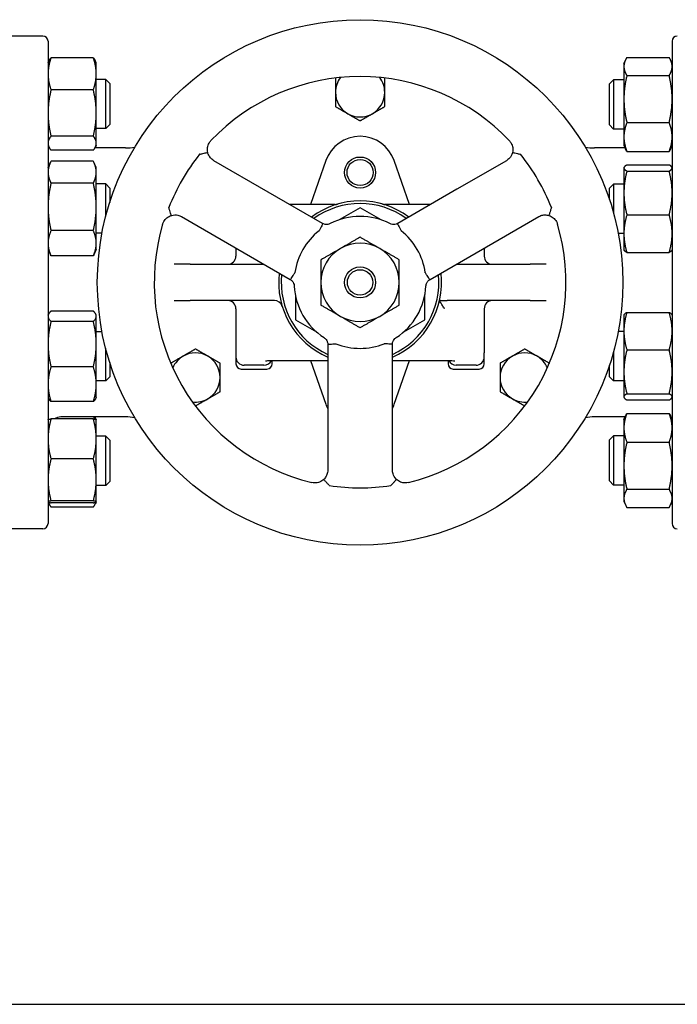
# Model space of a CAD drawing. Header units: inches. Extents: x 24 to 1128, y -69 to 748.
# Tile 481 of 656: x 622 to 632, y 376 to 391. Entities that reach past the tile are written whole.
import ezdxf

# ---------------------------------------------------------------- set-up
doc = ezdxf.new("R2010")
doc.units = ezdxf.units.IN
doc.header["$LTSCALE"] = 32
doc.header["$MEASUREMENT"] = 0
doc.layers.add('Visible (ANSI)', color=7, linetype='Continuous', lineweight=30)

msp = doc.modelspace()

# ---------------------------------------------------------------- linework, layer by layer
at = {"layer": 'Visible (ANSI)'}
for p, q in [((622.20689, 391.09867), (621.44311, 391.09867)), ((622.28563, 391.01993), (622.28563, 383.67741)), ((631.78563, 391.01993), (631.78563, 383.67741)), ((622.28563, 390.68988), (622.29941, 390.71941)), ((622.97455, 390.76885), (622.33072, 390.76885)), ((623.01963, 390.68988), (623.00586, 390.71941)), ((623.01963, 390.52404), (623.01963, 390.68988)), ((631.05163, 390.68347), (631.07555, 390.73477)), ((631.05163, 390.68347), (631.05163, 390.63607)), ((631.09672, 390.77392), (631.74055, 390.77392)), ((631.78563, 390.68347), (631.76171, 390.73477)), ((623.01963, 389.92724), (623.01963, 390.52404)), ((631.05163, 390.63607), (631.05163, 390.14049)), ((631.09672, 390.49821), (631.74055, 390.49821)), ((623.16313, 390.43988), (623.01963, 390.43988)), ((623.16313, 389.68988), (623.16313, 390.43988)), ((623.22563, 390.37738), (623.16313, 390.43988)), ((623.22563, 390.37738), (623.22563, 389.75238)), ((630.83189, 390.37097), (630.89439, 390.43347)), ((630.83189, 389.74597), (630.83189, 390.37097)), ((630.89439, 390.43347), (630.89439, 389.68347)), ((631.05163, 390.43347), (630.89439, 390.43347)), ((622.97455, 390.27922), (622.33072, 390.27922)), ((631.05163, 390.14049), (631.05163, 389.5629)), ((623.01963, 389.46808), (623.01963, 389.92724)), ((623.22563, 389.75238), (623.16313, 389.68988)), ((630.83189, 389.74597), (630.89439, 389.68347)), ((631.09672, 389.78277), (631.74055, 389.78277)), ((623.16313, 389.68988), (623.01963, 389.68988)), ((631.05163, 389.68347), (630.89439, 389.68347)), ((622.97455, 389.57525), (622.33072, 389.57525)), ((623.01963, 389.43988), (623.01963, 389.46808)), ((631.05163, 389.5629), (631.05163, 389.43347)), ((622.28563, 389.43988), (622.29941, 389.41034)), ((622.97455, 389.3609), (622.33072, 389.3609)), ((623.46509, 389.39591), (622.99838, 389.39591)), ((623.01963, 389.43988), (623.00586, 389.41034)), ((631.06915, 389.39591), (630.60618, 389.39591)), ((631.05163, 389.43347), (631.07555, 389.38218)), ((631.09672, 389.34303), (631.74055, 389.34303)), ((631.78563, 389.43347), (631.76171, 389.38218)), ((622.28563, 389.09876), (622.32342, 389.1798)), ((622.97455, 389.19488), (622.33072, 389.19488)), ((623.01963, 389.09876), (622.98184, 389.1798)), ((626.46301, 388.24753), (624.80915, 389.20239)), ((626.51522, 389.20346), (626.28227, 388.53576)), ((627.789, 388.53576), (627.55605, 389.20346)), ((629.26212, 389.20239), (628.50889, 388.76751)), ((623.01963, 389.02702), (623.01963, 389.09876)), ((623.01963, 388.4986), (623.01963, 389.02702)), ((631.05163, 389.09611), (631.05412, 389.10144)), ((631.05163, 389.09611), (631.05163, 389.09082)), ((631.05163, 389.09082), (631.05163, 388.71069)), ((631.09672, 389.13766), (631.74055, 389.13766)), ((631.09672, 389.04397), (631.74055, 389.04397)), ((631.78563, 389.09611), (631.78315, 389.10144)), ((622.97455, 388.85916), (622.33072, 388.85916)), ((623.16313, 388.84876), (623.01963, 388.84876)), ((623.16313, 388.35054), (623.16313, 388.84876)), ((623.22563, 388.78626), (623.16313, 388.84876)), ((630.83189, 388.78361), (630.89439, 388.84611)), ((630.89439, 388.84611), (630.89439, 388.40222)), ((631.05163, 388.84611), (630.89439, 388.84611)), ((623.22563, 388.78626), (623.22563, 388.56682)), ((628.50889, 388.76751), (627.60825, 388.24753)), ((630.83189, 388.60899), (630.83189, 388.78361)), ((631.05163, 388.71069), (631.05163, 388.09098)), ((623.01963, 387.94534), (623.01963, 388.4986)), ((626.65843, 388.53576), (625.96378, 388.53576)), ((627.03563, 388.48519), (626.71483, 388.29997)), ((627.35643, 388.29997), (627.03563, 388.48519)), ((628.10749, 388.53576), (627.41284, 388.53576)), ((624.31702, 388.35), (625.97089, 387.39514)), ((628.10038, 387.39514), (629.75424, 388.35)), ((631.09672, 388.37741), (631.74055, 388.37741)), ((622.97455, 388.13804), (622.33072, 388.13804)), ((623.10659, 388.09876), (623.01963, 388.09876)), ((631.05163, 388.09611), (630.96518, 388.09611)), ((623.01963, 387.84876), (623.01963, 387.94534)), ((631.05163, 388.09098), (631.05163, 387.84611)), ((622.28563, 387.84876), (622.32342, 387.76772)), ((623.01963, 387.84876), (622.98184, 387.76772)), ((625.14587, 387.87147), (625.14587, 387.74926)), ((628.9254, 387.87147), (628.9254, 387.74926)), ((631.05163, 387.84611), (631.05412, 387.84077)), ((631.09672, 387.80455), (631.74055, 387.80455)), ((631.78563, 387.84611), (631.78315, 387.84077)), ((622.97455, 387.75264), (622.33072, 387.75264)), ((624.24692, 387.62426), (624.20478, 387.62426)), ((624.44732, 387.62426), (624.24692, 387.62426)), ((624.44732, 387.62426), (625.57404, 387.62426)), ((628.49722, 387.62426), (629.62394, 387.62426)), ((629.82434, 387.62426), (629.62394, 387.62426)), ((629.86649, 387.62426), (629.82434, 387.62426)), ((624.20478, 387.07308), (624.24692, 387.07308)), ((624.24692, 387.07308), (624.44732, 387.07308)), ((625.73057, 387.07308), (624.44732, 387.07308)), ((626.05138, 387.15084), (626.05138, 386.78041)), ((628.01988, 386.78041), (628.01988, 387.15084)), ((628.24478, 387.07308), (628.36082, 387.07308)), ((629.62394, 387.07308), (628.36082, 387.07308)), ((629.62394, 387.07308), (629.82434, 387.07308)), ((629.82434, 387.07308), (629.86649, 387.07308)), ((622.97455, 386.9127), (622.33072, 386.9127)), ((625.14587, 386.94808), (625.14587, 386.27922)), ((628.9254, 386.94808), (628.9254, 386.27922)), ((631.09672, 386.89318), (631.74055, 386.89318)), ((622.28563, 386.84858), (622.29297, 386.86431)), ((622.97455, 386.75377), (622.33072, 386.75377)), ((623.01963, 386.84858), (623.0123, 386.86431)), ((623.01963, 386.83324), (623.01963, 386.84858)), ((623.01963, 386.40921), (623.01963, 386.83324)), ((626.05138, 386.78041), (626.37218, 386.5952)), ((627.69909, 386.5952), (628.01988, 386.78041)), ((631.05163, 386.85123), (631.05418, 386.85668)), ((631.05163, 386.85123), (631.05163, 386.60706)), ((631.78563, 386.85123), (631.78309, 386.85668)), ((623.10659, 386.59858), (623.01963, 386.59858)), ((631.05163, 386.60123), (630.96518, 386.60123)), ((631.05163, 386.60706), (631.05163, 385.98746)), ((623.01963, 385.79956), (623.01963, 386.40921)), ((623.16313, 385.84858), (623.16313, 386.3468)), ((626.54351, 386.40334), (626.54351, 384.49362)), ((627.52776, 384.49362), (627.52776, 386.40334)), ((630.89439, 386.29512), (630.89439, 385.85123)), ((631.09672, 386.32094), (631.74055, 386.32094)), ((625.14587, 386.27922), (625.14587, 386.21263)), ((625.14587, 386.21263), (625.14587, 386.10851)), ((625.69705, 386.10851), (625.69705, 386.1598)), ((625.8939, 386.16157), (626.54351, 386.16157)), ((626.28227, 386.16157), (626.51522, 385.49388)), ((627.52776, 386.16157), (628.17737, 386.16157)), ((627.55605, 385.49388), (627.789, 386.16157)), ((628.37422, 386.1598), (628.37422, 386.10851)), ((628.9254, 386.21263), (628.9254, 386.27922)), ((628.9254, 386.10851), (628.9254, 386.21263)), ((622.97455, 386.06465), (622.33072, 386.06465)), ((623.22563, 386.13052), (623.22563, 385.91108)), ((625.22461, 386.02977), (625.61831, 386.02977)), ((625.57205, 386.08758), (625.27087, 386.08758)), ((628.45296, 386.02977), (628.84666, 386.02977)), ((628.8004, 386.08758), (628.49922, 386.08758)), ((630.83189, 385.91373), (630.83189, 386.08835)), ((623.16313, 385.84858), (623.01963, 385.84858)), ((623.22563, 385.91108), (623.16313, 385.84858)), ((630.83189, 385.91373), (630.89439, 385.85123)), ((631.05163, 385.85123), (630.89439, 385.85123)), ((631.05163, 385.98746), (631.05163, 385.60664)), ((623.01963, 385.59858), (623.01963, 385.79956)), ((622.28563, 385.59858), (622.29297, 385.58285)), ((623.01963, 385.59858), (623.0123, 385.58285)), ((631.05163, 385.60664), (631.05163, 385.60123)), ((631.05163, 385.60123), (631.05418, 385.59578)), ((631.09672, 385.65399), (631.74055, 385.65399)), ((631.09672, 385.55928), (631.74055, 385.55928)), ((631.78563, 385.60123), (631.78309, 385.59578)), ((622.97455, 385.53446), (622.33072, 385.53446)), ((622.28563, 385.25746), (622.28586, 385.25796)), ((622.97455, 385.27131), (622.33072, 385.27131)), ((623.46509, 385.30143), (622.48248, 385.30143)), ((623.0194, 385.25796), (623.00586, 385.287)), ((623.01963, 385.25746), (623.0194, 385.25796)), ((623.01963, 384.96623), (623.01963, 385.25746)), ((631.06915, 385.30143), (630.60618, 385.30143)), ((631.05163, 385.26387), (631.07574, 385.31556)), ((631.05163, 385.26387), (631.05163, 385.13498)), ((631.09672, 385.35445), (631.74055, 385.35445)), ((631.78563, 385.26387), (631.76153, 385.31556)), ((631.05163, 385.13498), (631.05163, 384.55772)), ((623.16313, 385.00746), (623.01963, 385.00746)), ((623.01963, 384.34173), (623.01963, 384.96623)), ((623.16313, 384.25746), (623.16313, 385.00746)), ((623.22563, 384.94496), (623.16313, 385.00746)), ((623.22563, 384.94496), (623.22563, 384.31996)), ((630.83189, 384.95137), (630.89439, 385.01387)), ((630.83189, 384.32637), (630.83189, 384.95137)), ((630.89439, 385.01387), (630.89439, 384.26387)), ((631.05163, 385.01387), (630.89439, 385.01387)), ((631.09672, 384.91551), (631.74055, 384.91551)), ((622.97455, 384.66115), (622.33072, 384.66115)), ((631.05163, 384.55772), (631.05163, 384.06161)), ((623.01963, 384.00796), (623.01963, 384.34173)), ((623.16313, 384.25746), (623.01963, 384.25746)), ((623.22563, 384.31996), (623.16313, 384.25746)), ((630.83189, 384.32637), (630.89439, 384.26387)), ((631.05163, 384.26387), (630.89439, 384.26387)), ((631.09672, 384.19993), (631.74055, 384.19993)), ((631.05163, 384.06161), (631.05163, 384.01387)), ((622.28563, 384.00746), (622.28586, 384.00697)), ((622.28586, 384.00697), (622.29941, 383.97793)), ((622.97455, 384.0223), (622.33072, 384.0223)), ((622.97455, 383.99361), (622.33072, 383.99361)), ((622.97455, 383.92849), (622.33072, 383.92849)), ((623.0194, 384.00697), (623.00586, 383.97793)), ((623.01963, 384.00746), (623.0194, 384.00697)), ((623.01963, 384.00746), (623.01963, 384.00796)), ((631.05163, 384.01387), (631.07574, 383.96217)), ((631.09672, 383.92329), (631.74055, 383.92329)), ((631.78563, 384.01387), (631.76153, 383.96217)), ((622.20689, 383.59867), (621.44311, 383.59867)), ((620.40363, 376.35867), (723.27356, 376.35867))]:
    msp.add_line(p, q, dxfattribs=at)
for centre, radius in [((627.03563, 387.34867), 4), ((627.03563, 389.0219), 0.23622), ((627.03563, 389.0219), 0.19894), ((627.03563, 387.34867), 0.23622), ((627.03563, 387.34867), 0.19396)]:
    msp.add_circle(centre, radius, dxfattribs=at)
for centre, radius, start, end in [((622.20689, 391.01993), 0.07874, 0, 90), ((631.86437, 391.01993), 0.07874, 90, 180), ((627.03563, 387.34867), 3.13386, 43.567129, 136.432871), ((627.03563, 390.24237), 0.375, 142.972428, 180), ((627.03563, 390.24237), 0.375, 0, 37.027572), ((627.03563, 390.24237), 0.375, 180, 240), ((627.03563, 390.24237), 0.375, 300, 0), ((627.03563, 390.24237), 0.375, 240, 300), ((627.03563, 389.0219), 0.55118, 19.233076, 160.766924), ((623.46509, 390.18332), 0.7874, 270, 280.37914), ((627.03563, 387.34867), 3.12676, 141.399676, 158.600324), ((627.03563, 387.34867), 3.12676, 21.399676, 38.600324), ((630.60618, 390.18332), 0.7874, 259.62086, 270), ((627.03563, 387.34867), 1.24016, 53.379868, 126.620132), ((627.03563, 387.34867), 1.20079, 54.194537, 125.805463), ((626.65842, 388.66292), 0.12716, 270.004016, 286.01595), ((627.41285, 388.6629), 0.12714, 253.982919, 269.997115), ((627.03563, 387.34867), 1.00394, 63.137041, 116.862959), ((627.03563, 387.34867), 3.13386, 163.567129, 256.432871), ((627.03563, 387.34867), 1.00394, 128.535259, 171.464741), ((627.03563, 387.34867), 1.00394, 8.535259, 51.464741), ((627.03563, 387.34867), 3.13386, 283.567129, 16.432871), ((627.03563, 387.34867), 0.5965, 60, 120), ((627.03563, 387.34867), 0.5965, 120, 180), ((627.03563, 387.34867), 0.5965, 0, 60), ((625.02087, 387.74926), 0.125, 270, 0), ((629.0504, 387.74926), 0.125, 180, 270), ((627.03563, 387.34867), 1.24016, 173.379868, 246.620132), ((627.03563, 387.34867), 1.24016, 293.379868, 6.620132), ((627.03563, 387.34867), 1.20079, 174.194537, 245.805463), ((627.03563, 387.34867), 0.5965, 180, 240), ((627.03563, 387.34867), 0.5965, 300, 0), ((627.03563, 387.34867), 1.20079, 294.194537, 5.805463), ((627.03563, 387.34867), 1.00394, 183.137041, 236.862959), ((627.03563, 387.34867), 1.00394, 303.137041, 356.862959), ((625.02087, 386.94808), 0.125, 0, 90), ((625.73057, 386.94808), 0.125, 17.063961, 90), ((629.0504, 386.94808), 0.125, 90, 180), ((627.03563, 387.34867), 0.5965, 240, 300), ((627.03563, 387.34867), 1.00394, 248.535259, 291.464741), ((624.52961, 385.90182), 0.375, 120, 157.027572), ((624.52961, 385.90182), 0.375, 60, 120), ((624.52961, 385.90182), 0.375, 0, 60), ((629.54165, 385.90182), 0.375, 120, 180), ((629.54165, 385.90182), 0.375, 60, 120), ((629.54165, 385.90182), 0.375, 22.972428, 60), ((625.22461, 386.10851), 0.07874, 180, 270), ((625.61831, 386.10851), 0.07874, 270, 0), ((628.45296, 386.10851), 0.07874, 180, 270), ((628.84666, 386.10851), 0.07874, 270, 0), ((624.52961, 385.90182), 0.375, 300, 0), ((629.54165, 385.90182), 0.375, 180, 240), ((624.52961, 385.90182), 0.375, 262.972428, 300), ((629.54165, 385.90182), 0.375, 240, 277.027572), ((627.03563, 385.67544), 0.55118, 199.233076, 206.765501), ((627.03563, 385.67544), 0.55118, 333.234499, 340.766924), ((622.48248, 385.10457), 0.19685, 90, 122.109609), ((623.46509, 384.51402), 0.7874, 79.62086, 90), ((630.60618, 384.51402), 0.7874, 90, 100.37914), ((627.03563, 387.34867), 3.12676, 261.399676, 278.600324), ((622.20689, 383.67741), 0.07874, 270, 0), ((631.86437, 383.67741), 0.07874, 180, 270)]:
    msp.add_arc(centre, radius, start, end, dxfattribs=at)
for centre, start_param, end_param in [((625.27087, 386.21263), 4.71238898, 6.28318531), ((625.57205, 386.21263), 0, 1.13237118), ((628.49922, 386.21263), 5.15081773, 6.28318531), ((628.8004, 386.21263), 0, 1.57079633)]:
    msp.add_ellipse(centre, major_axis=(0, -0.12504), ratio=0.99966155, start_param=start_param, end_param=end_param, dxfattribs=at)
for points, weights in [([(622.33072, 390.76885), (622.28563, 390.63765), (622.28563, 390.52404)], [1, 1.0379548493, 1]), ([(622.29941, 390.71941), (622.31037, 390.74292), (622.33072, 390.76885)], [1.01872332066, 1.01678146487, 1]), ([(623.01963, 390.52404), (623.01963, 390.63765), (622.97455, 390.76885)], [1, 1.0379548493, 1]), ([(622.97455, 390.76885), (622.9949, 390.74292), (623.00586, 390.71941)], [1, 1.01678146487, 1.01872332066]), ([(631.09672, 390.77392), (631.05163, 390.70005), (631.05163, 390.63607)], [1, 1.0379548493, 1]), ([(631.78563, 390.63607), (631.78563, 390.70005), (631.74055, 390.77392)], [1, 1.0379548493, 1]), ([(622.28563, 390.52404), (622.28563, 390.41042), (622.33072, 390.27922)], [1, 1.0379548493, 1]), ([(622.97455, 390.27922), (623.01963, 390.41042), (623.01963, 390.52404)], [1, 1.0379548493, 1]), ([(631.05163, 390.63607), (631.05163, 390.57209), (631.09672, 390.49821)], [1, 1.0379548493, 1]), ([(631.09672, 390.49821), (631.05163, 390.30651), (631.05163, 390.14049)], [1, 1.0379548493, 1]), ([(631.74055, 390.49821), (631.78563, 390.57209), (631.78563, 390.63607)], [1, 1.0379548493, 1]), ([(631.78563, 390.14049), (631.78563, 390.30651), (631.74055, 390.49821)], [1, 1.0379548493, 1]), ([(626.66311, 390.46031), (626.66187, 390.45959), (626.66063, 390.45888)], [1.01080092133, 1.01041530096, 1.01001874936]), ([(626.66063, 390.45888), (626.66063, 390.34285), (626.66063, 390.24237)], [1.01001874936, 1.04314139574, 1]), ([(627.41063, 390.45888), (627.40939, 390.45959), (627.40815, 390.46031)], [1.01001874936, 1.01041530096, 1.01080092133]), ([(627.41063, 390.24237), (627.41063, 390.34285), (627.41063, 390.45888)], [1, 1.04314139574, 1.01001874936]), ([(622.33072, 390.27922), (622.28563, 390.0906), (622.28563, 389.92724)], [1, 1.0379548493, 1]), ([(623.01963, 389.92724), (623.01963, 390.0906), (622.97455, 390.27922)], [1, 1.0379548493, 1]), ([(626.66063, 390.24237), (626.66063, 390.14189), (626.66063, 390.02586)], [1, 1.04314139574, 1.01001874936]), ([(627.41063, 390.02586), (627.41063, 390.14189), (627.41063, 390.24237)], [1.01001874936, 1.04314139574, 1]), ([(631.05163, 390.14049), (631.05163, 389.97447), (631.09672, 389.78277)], [1, 1.0379548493, 1]), ([(631.74055, 389.78277), (631.78563, 389.97447), (631.78563, 390.14049)], [1, 1.0379548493, 1]), ([(622.28563, 389.92724), (622.28563, 389.76388), (622.33072, 389.57525)], [1, 1.0379548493, 1]), ([(622.97455, 389.57525), (623.01963, 389.76388), (623.01963, 389.92724)], [1, 1.0379548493, 1]), ([(626.66063, 390.02586), (626.76111, 389.96785), (626.84813, 389.91761)], [1.01001874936, 1.04314139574, 1]), ([(626.84813, 389.91761), (626.93515, 389.86737), (627.03563, 389.80936)], [1, 1.04314139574, 1.01001874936]), ([(627.03563, 389.80936), (627.13611, 389.86737), (627.22313, 389.91761)], [1.01001874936, 1.04314139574, 1]), ([(627.22313, 389.91761), (627.31015, 389.96785), (627.41063, 390.02586)], [1, 1.04314139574, 1.01001874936]), ([(631.09672, 389.78277), (631.05163, 389.66494), (631.05163, 389.5629)], [1, 1.0379548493, 1]), ([(631.78563, 389.5629), (631.78563, 389.66494), (631.74055, 389.78277)], [1, 1.0379548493, 1]), ([(622.33072, 389.57525), (622.28563, 389.51782), (622.28563, 389.46808)], [1, 1.0379548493, 1]), ([(622.28563, 389.46808), (622.28563, 389.41834), (622.33072, 389.3609)], [1, 1.0379548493, 1]), ([(623.01963, 389.46808), (623.01963, 389.51782), (622.97455, 389.57525)], [1, 1.0379548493, 1]), ([(622.97455, 389.3609), (623.01963, 389.41834), (623.01963, 389.46808)], [1, 1.0379548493, 1]), ([(631.05163, 389.5629), (631.05163, 389.46085), (631.09672, 389.34303)], [1, 1.0379548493, 1]), ([(631.74055, 389.34303), (631.78563, 389.46085), (631.78563, 389.5629)], [1, 1.0379548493, 1]), ([(631.09672, 389.34303), (631.08438, 389.36324), (631.07555, 389.38218)], [1, 1.0101047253, 1.0148290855]), ([(631.76171, 389.38218), (631.75288, 389.36324), (631.74055, 389.34303)], [1.0148290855, 1.0101047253, 1]), ([(622.33072, 389.19488), (622.28563, 389.10492), (622.28563, 389.02702)], [1, 1.0379548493, 1]), ([(623.01963, 389.02702), (623.01963, 389.10492), (622.97455, 389.19488)], [1, 1.0379548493, 1]), ([(622.28563, 389.02702), (622.28563, 388.94912), (622.33072, 388.85916)], [1, 1.0379548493, 1]), ([(622.97455, 388.85916), (623.01963, 388.94912), (623.01963, 389.02702)], [1, 1.0379548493, 1]), ([(631.09672, 389.13766), (631.05163, 389.11256), (631.05163, 389.09082)], [1, 1.0379548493, 1]), ([(631.05163, 389.09082), (631.05163, 389.06908), (631.09672, 389.04397)], [1, 1.0379548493, 1]), ([(631.09672, 389.04397), (631.05163, 388.86537), (631.05163, 388.71069)], [1, 1.0379548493, 1]), ([(631.78563, 389.09082), (631.78563, 389.11256), (631.74055, 389.13766)], [1, 1.0379548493, 1]), ([(631.74055, 389.04397), (631.78563, 389.06908), (631.78563, 389.09082)], [1, 1.0379548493, 1]), ([(631.78563, 388.71069), (631.78563, 388.86537), (631.74055, 389.04397)], [1, 1.0379548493, 1]), ([(622.33072, 388.85916), (622.28563, 388.66594), (622.28563, 388.4986)], [1, 1.0379548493, 1]), ([(623.01963, 388.4986), (623.01963, 388.66594), (622.97455, 388.85916)], [1, 1.0379548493, 1]), ([(631.05163, 388.71069), (631.05163, 388.55602), (631.09672, 388.37741)], [1, 1.0379548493, 1]), ([(631.74055, 388.37741), (631.78563, 388.55602), (631.78563, 388.71069)], [1, 1.0379548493, 1]), ([(622.28563, 388.4986), (622.28563, 388.33127), (622.33072, 388.13804)], [1, 1.0379548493, 1]), ([(622.97455, 388.13804), (623.01963, 388.33127), (623.01963, 388.4986)], [1, 1.0379548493, 1]), ([(631.09672, 388.37741), (631.05163, 388.22391), (631.05163, 388.09098)], [1, 1.0379548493, 1]), ([(631.78563, 388.09098), (631.78563, 388.22391), (631.74055, 388.37741)], [1, 1.0379548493, 1]), ([(622.33072, 388.13804), (622.28563, 388.03478), (622.28563, 387.94534)], [1, 1.0379548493, 1]), ([(623.01963, 387.94534), (623.01963, 388.03478), (622.97455, 388.13804)], [1, 1.0379548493, 1]), ([(622.28563, 387.94534), (622.28563, 387.85591), (622.33072, 387.75264)], [1, 1.0379548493, 1]), ([(622.97455, 387.75264), (623.01963, 387.85591), (623.01963, 387.94534)], [1, 1.0379548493, 1]), ([(627.03563, 388.03745), (626.8758, 387.94517), (626.73738, 387.86525)], [1.01001874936, 1.04314139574, 1]), ([(627.33388, 387.86525), (627.19546, 387.94517), (627.03563, 388.03745)], [1, 1.04314139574, 1.01001874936]), ([(631.05163, 388.09098), (631.05163, 387.95805), (631.09672, 387.80455)], [1, 1.0379548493, 1]), ([(631.74055, 387.80455), (631.78563, 387.95805), (631.78563, 388.09098)], [1, 1.0379548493, 1]), ([(626.73738, 387.86525), (626.59896, 387.78534), (626.43913, 387.69306)], [1, 1.04314139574, 1.01001874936]), ([(627.63213, 387.69306), (627.4723, 387.78534), (627.33388, 387.86525)], [1.01001874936, 1.04314139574, 1]), ([(631.09672, 387.80455), (631.062, 387.82388), (631.05412, 387.84077)], [1, 1.02897860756, 1.01370675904]), ([(631.78315, 387.84077), (631.77527, 387.82388), (631.74055, 387.80455)], [1.01370675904, 1.02897860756, 1]), ([(622.33072, 387.75264), (622.3269, 387.76026), (622.32342, 387.76772)], [1, 1.00310735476, 1.00570591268]), ([(622.98184, 387.76772), (622.97837, 387.76026), (622.97455, 387.75264)], [1.00570591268, 1.00310735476, 1]), ([(626.43913, 387.69306), (626.43913, 387.5085), (626.43913, 387.34867)], [1.01001874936, 1.04314139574, 1]), ([(627.63213, 387.34867), (627.63213, 387.5085), (627.63213, 387.69306)], [1, 1.04314139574, 1.01001874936]), ([(626.43913, 387.34867), (626.43913, 387.18884), (626.43913, 387.00428)], [1, 1.04314139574, 1.01001874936]), ([(627.63213, 387.00428), (627.63213, 387.18884), (627.63213, 387.34867)], [1.01001874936, 1.04314139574, 1]), ([(622.33072, 386.9127), (622.28563, 386.87012), (622.28563, 386.83324)], [1, 1.0379548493, 1]), ([(623.01963, 386.83324), (623.01963, 386.87012), (622.97455, 386.9127)], [1, 1.0379548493, 1]), ([(626.43913, 387.00428), (626.59896, 386.912), (626.73738, 386.83209)], [1.01001874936, 1.04314139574, 1]), ([(627.33388, 386.83209), (627.4723, 386.912), (627.63213, 387.00428)], [1, 1.04314139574, 1.01001874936]), ([(631.09672, 386.89318), (631.05163, 386.73985), (631.05163, 386.60706)], [1, 1.0379548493, 1]), ([(631.05418, 386.85668), (631.06211, 386.8737), (631.09672, 386.89318)], [1.01380994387, 1.02888022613, 1]), ([(631.74055, 386.89318), (631.77516, 386.8737), (631.78309, 386.85668)], [1, 1.02888022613, 1.01380994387]), ([(631.78563, 386.60706), (631.78563, 386.73985), (631.74055, 386.89318)], [1, 1.0379548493, 1]), ([(622.28563, 386.83324), (622.28563, 386.79636), (622.33072, 386.75377)], [1, 1.0379548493, 1]), ([(622.33072, 386.75377), (622.28563, 386.56912), (622.28563, 386.40921)], [1, 1.0379548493, 1]), ([(622.97455, 386.75377), (623.01963, 386.79636), (623.01963, 386.83324)], [1, 1.0379548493, 1]), ([(623.01963, 386.40921), (623.01963, 386.56912), (622.97455, 386.75377)], [1, 1.0379548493, 1]), ([(626.73738, 386.83209), (626.8758, 386.75217), (627.03563, 386.65989)], [1, 1.04314139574, 1.01001874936]), ([(627.03563, 386.65989), (627.19546, 386.75217), (627.33388, 386.83209)], [1.01001874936, 1.04314139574, 1]), ([(631.05163, 386.60706), (631.05163, 386.47427), (631.09672, 386.32094)], [1, 1.0379548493, 1]), ([(631.74055, 386.32094), (631.78563, 386.47427), (631.78563, 386.60706)], [1, 1.0379548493, 1]), ([(622.28563, 386.40921), (622.28563, 386.2493), (622.33072, 386.06465)], [1, 1.0379548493, 1]), ([(622.97455, 386.06465), (623.01963, 386.2493), (623.01963, 386.40921)], [1, 1.0379548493, 1]), ([(624.52961, 386.33483), (624.42913, 386.27682), (624.34211, 386.22658)], [1.01001874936, 1.04314139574, 1]), ([(624.71711, 386.22658), (624.6301, 386.27682), (624.52961, 386.33483)], [1, 1.04314139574, 1.01001874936]), ([(629.54165, 386.33483), (629.44117, 386.27682), (629.35415, 386.22658)], [1.01001874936, 1.04314139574, 1]), ([(629.72915, 386.22658), (629.64213, 386.27682), (629.54165, 386.33483)], [1, 1.04314139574, 1.01001874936]), ([(631.09672, 386.32094), (631.05163, 386.14223), (631.05163, 385.98746)], [1, 1.0379548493, 1]), ([(631.78563, 385.98746), (631.78563, 386.14223), (631.74055, 386.32094)], [1, 1.0379548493, 1]), ([(624.34211, 386.22658), (624.2551, 386.17634), (624.15461, 386.11833)], [1, 1.04314139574, 1.01001874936]), ([(624.90461, 386.11833), (624.80413, 386.17634), (624.71711, 386.22658)], [1.01001874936, 1.04314139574, 1]), ([(629.35415, 386.22658), (629.26713, 386.17634), (629.16665, 386.11833)], [1, 1.04314139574, 1.01001874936]), ([(629.91665, 386.11833), (629.81617, 386.17634), (629.72915, 386.22658)], [1.01001874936, 1.04314139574, 1]), ([(622.33072, 386.06465), (622.28563, 385.92259), (622.28563, 385.79956)], [1, 1.0379548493, 1]), ([(623.01963, 385.79956), (623.01963, 385.92259), (622.97455, 386.06465)], [1, 1.0379548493, 1]), ([(624.15461, 386.11833), (624.15461, 386.11689), (624.15461, 386.11546)], [1.01001874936, 1.01041530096, 1.01080092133]), ([(624.90461, 385.90182), (624.90461, 386.0023), (624.90461, 386.11833)], [1, 1.04314139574, 1.01001874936]), ([(629.16665, 386.11833), (629.16665, 386.0023), (629.16665, 385.90182)], [1.01001874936, 1.04314139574, 1]), ([(629.91665, 386.11546), (629.91665, 386.11689), (629.91665, 386.11833)], [1.01080092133, 1.01041530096, 1.01001874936]), ([(624.90461, 385.68531), (624.90461, 385.80134), (624.90461, 385.90182)], [1.01001874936, 1.04314139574, 1]), ([(629.16665, 385.90182), (629.16665, 385.80134), (629.16665, 385.68531)], [1, 1.04314139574, 1.01001874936]), ([(631.05163, 385.98746), (631.05163, 385.8327), (631.09672, 385.65399)], [1, 1.0379548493, 1]), ([(631.74055, 385.65399), (631.78563, 385.8327), (631.78563, 385.98746)], [1, 1.0379548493, 1]), ([(622.28563, 385.79956), (622.28563, 385.67652), (622.33072, 385.53446)], [1, 1.0379548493, 1]), ([(622.97455, 385.53446), (623.01963, 385.67652), (623.01963, 385.79956)], [1, 1.0379548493, 1]), ([(622.33072, 385.53446), (622.30358, 385.56009), (622.29297, 385.58285)], [1, 1.02250658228, 1.01832112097]), ([(623.0123, 385.58285), (623.00169, 385.56009), (622.97455, 385.53446)], [1.01832112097, 1.02250658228, 1]), ([(624.52961, 385.46881), (624.6301, 385.52682), (624.71711, 385.57706)], [1.01001874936, 1.04314139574, 1]), ([(624.71711, 385.57706), (624.80413, 385.6273), (624.90461, 385.68531)], [1, 1.04314139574, 1.01001874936]), ([(629.16665, 385.68531), (629.26713, 385.6273), (629.35415, 385.57706)], [1.01001874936, 1.04314139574, 1]), ([(629.35415, 385.57706), (629.44117, 385.52682), (629.54165, 385.46881)], [1, 1.04314139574, 1.01001874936]), ([(631.09672, 385.65399), (631.05163, 385.62861), (631.05163, 385.60664)], [1, 1.0379548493, 1]), ([(631.05163, 385.60664), (631.05163, 385.58466), (631.09672, 385.55928)], [1, 1.0379548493, 1]), ([(631.78563, 385.60664), (631.78563, 385.62861), (631.74055, 385.65399)], [1, 1.0379548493, 1]), ([(631.74055, 385.55928), (631.78563, 385.58466), (631.78563, 385.60664)], [1, 1.0379548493, 1]), ([(624.52713, 385.47024), (624.52837, 385.46952), (624.52961, 385.46881)], [1.01080092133, 1.01041530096, 1.01001874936]), ([(629.54165, 385.46881), (629.54289, 385.46952), (629.54413, 385.47024)], [1.01001874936, 1.01041530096, 1.01080092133]), ([(622.33072, 385.27131), (622.28563, 385.10782), (622.28563, 384.96623)], [1, 1.0379548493, 1]), ([(622.28586, 385.25796), (622.28875, 385.26416), (622.33072, 385.27131)], [1.00505167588, 1.03523395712, 1]), ([(623.01963, 384.96623), (623.01963, 385.10782), (622.97455, 385.27131)], [1, 1.0379548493, 1]), ([(622.97455, 385.27131), (623.01651, 385.26416), (623.0194, 385.25796)], [1, 1.03523395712, 1.00505167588]), ([(622.99562, 385.26726), (622.9912, 385.28408), (622.98591, 385.30143)], [1.01477953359, 1.01239763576, 1.0086642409]), ([(622.99838, 385.30143), (623.00254, 385.29413), (623.00586, 385.287)], [1.01617818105, 1.01813403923, 1.01872332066]), ([(631.09672, 385.35445), (631.05163, 385.23683), (631.05163, 385.13498)], [1, 1.0379548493, 1]), ([(631.07574, 385.31556), (631.08451, 385.33438), (631.09672, 385.35445)], [1.01472967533, 1.00999904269, 1]), ([(631.78563, 385.13498), (631.78563, 385.23683), (631.74055, 385.35445)], [1, 1.0379548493, 1]), ([(631.74055, 385.35445), (631.75275, 385.33438), (631.76153, 385.31556)], [1, 1.00999904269, 1.01472967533]), ([(631.05163, 385.13498), (631.05163, 385.03312), (631.09672, 384.91551)], [1, 1.0379548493, 1]), ([(631.74055, 384.91551), (631.78563, 385.03312), (631.78563, 385.13498)], [1, 1.0379548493, 1]), ([(622.28563, 384.96623), (622.28563, 384.82464), (622.33072, 384.66115)], [1, 1.0379548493, 1]), ([(622.97455, 384.66115), (623.01963, 384.82464), (623.01963, 384.96623)], [1, 1.0379548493, 1]), ([(631.09672, 384.91551), (631.05163, 384.72377), (631.05163, 384.55772)], [1, 1.0379548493, 1]), ([(631.78563, 384.55772), (631.78563, 384.72377), (631.74055, 384.91551)], [1, 1.0379548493, 1]), ([(622.33072, 384.66115), (622.28563, 384.48997), (622.28563, 384.34173)], [1, 1.0379548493, 1]), ([(623.01963, 384.34173), (623.01963, 384.48997), (622.97455, 384.66115)], [1, 1.0379548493, 1]), ([(631.05163, 384.55772), (631.05163, 384.39167), (631.09672, 384.19993)], [1, 1.0379548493, 1]), ([(631.74055, 384.19993), (631.78563, 384.39167), (631.78563, 384.55772)], [1, 1.0379548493, 1]), ([(622.28563, 384.34173), (622.28563, 384.19348), (622.33072, 384.0223)], [1, 1.0379548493, 1]), ([(622.97455, 384.0223), (623.01963, 384.19348), (623.01963, 384.34173)], [1, 1.0379548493, 1]), ([(631.09672, 384.19993), (631.05163, 384.12581), (631.05163, 384.06161)], [1, 1.0379548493, 1]), ([(631.78563, 384.06161), (631.78563, 384.12581), (631.74055, 384.19993)], [1, 1.0379548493, 1]), ([(631.05163, 384.06161), (631.05163, 383.99741), (631.09672, 383.92329)], [1, 1.0379548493, 1]), ([(631.74055, 383.92329), (631.78563, 383.99741), (631.78563, 384.06161)], [1, 1.0379548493, 1]), ([(622.33072, 384.0223), (622.28563, 384.01461), (622.28563, 384.00796)], [1, 1.0379548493, 1]), ([(622.28563, 384.00796), (622.28563, 384.0013), (622.33072, 383.99361)], [1, 1.0379548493, 1]), ([(622.28993, 384.00368), (622.29931, 383.96851), (622.33072, 383.92849)], [1.01627140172, 1.02614354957, 1]), ([(623.01963, 384.00796), (623.01963, 384.01461), (622.97455, 384.0223)], [1, 1.0379548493, 1]), ([(622.97455, 383.99361), (623.01963, 384.0013), (623.01963, 384.00796)], [1, 1.0379548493, 1]), ([(622.97455, 383.92849), (623.00596, 383.96851), (623.01534, 384.00368)], [1, 1.02614354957, 1.01627140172])]:
    msp.add_rational_spline(points, weights, degree=2, dxfattribs=at)
for points, knots in [([(624.71597, 389.32773), (624.71021, 389.35218), (624.70922, 389.37764), (624.71658, 389.42648), (624.72479, 389.45001), (624.74489, 389.48477), (624.75424, 389.49729), (624.76494, 389.50854)], [1.213689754, 1.213689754, 1.213689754, 1.213689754, 1.526766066, 1.526766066, 1.836237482, 1.836237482, 2.029657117, 2.029657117, 2.029657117, 2.029657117]), ([(629.30632, 389.50854), (629.31702, 389.49729), (629.32638, 389.48477), (629.34648, 389.45001), (629.35469, 389.42648), (629.36205, 389.37764), (629.36106, 389.35218), (629.3553, 389.32773)], [0, 0, 0, 0, 0.193419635, 0.193419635, 0.502891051, 0.502891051, 0.815967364, 0.815967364, 0.815967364, 0.815967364]), ([(624.59367, 389.3006), (624.59343, 389.30054), (624.59321, 389.30044), (624.59266, 389.3001), (624.59233, 389.2998), (624.59202, 389.2994)], [-0.00615525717, -0.00615525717, -0.00615525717, -0.00615525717, -0.0038369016, -0.0038369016, 0, 0, 0, 0]), ([(624.59367, 389.3006), (624.6095, 389.30432), (624.6252, 389.30798), (624.65456, 389.31473), (624.66794, 389.31776), (624.69062, 389.32281), (624.69968, 389.32477), (624.71239, 389.32736), (624.71579, 389.32794), (624.71596, 389.32774), (624.71597, 389.32773), (624.71597, 389.32773)], [-0.498668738, -0.498668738, -0.498668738, -0.498668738, -0.374720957, -0.374720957, -0.250751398, -0.250751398, -0.126696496, -0.126696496, 0, 0, 0.00232127, 0.00232127, 0.00232127, 0.00232127]), ([(624.80915, 389.20239), (624.79801, 389.20882), (624.7875, 389.21635), (624.76234, 389.2384), (624.74901, 389.25441), (624.72819, 389.28934), (624.72057, 389.30818), (624.71597, 389.32773)], [5.137323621, 5.137323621, 5.137323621, 5.137323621, 5.297654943, 5.297654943, 5.554185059, 5.554185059, 5.804471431, 5.804471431, 5.804471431, 5.804471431]), ([(629.3553, 389.32773), (629.35475, 389.3254), (629.35416, 389.32309), (629.3452, 389.29043), (629.32946, 389.26214), (629.2947, 389.22463), (629.27915, 389.21222), (629.26212, 389.20239)], [1.03699376, 1.03699376, 1.03699376, 1.03699376, 1.066777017, 1.066777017, 1.459001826, 1.459001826, 1.704142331, 1.704142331, 1.704142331, 1.704142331]), ([(629.3553, 389.32773), (629.3553, 389.32773), (629.3553, 389.32774), (629.35548, 389.32794), (629.35887, 389.32736), (629.37158, 389.32477), (629.38065, 389.32281), (629.40332, 389.31776), (629.41671, 389.31473), (629.44607, 389.30798), (629.46177, 389.30432), (629.4776, 389.3006)], [-0.500989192, -0.500989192, -0.500989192, -0.500989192, -0.498667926, -0.498667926, -0.371971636, -0.371971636, -0.247916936, -0.247916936, -0.123947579, -0.123947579, 0, 0, 0, 0]), ([(629.47925, 389.2994), (629.47903, 389.29967), (629.47879, 389.29993), (629.4783, 389.30031), (629.47806, 389.30045), (629.47773, 389.30056), (629.47767, 389.30058), (629.4776, 389.3006)], [-0.0389329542, -0.0389329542, -0.0389329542, -0.0389329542, -0.03599132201, -0.03599132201, -0.03362121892, -0.03362121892, -0.0330274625, -0.0330274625, -0.0330274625, -0.0330274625]), ([(624.12444, 388.48953), (624.12431, 388.48921), (624.12422, 388.48888), (624.12413, 388.48826), (624.12413, 388.48798), (624.12419, 388.48764), (624.12421, 388.48758), (624.12423, 388.48751)], [-0.0389329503, -0.0389329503, -0.0389329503, -0.0389329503, -0.03599131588, -0.03599131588, -0.03362121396, -0.03362121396, -0.03302745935, -0.03302745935, -0.03302745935, -0.03302745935]), ([(624.16188, 388.36803), (624.16188, 388.36803), (624.16187, 388.36803), (624.16162, 388.36808), (624.16042, 388.37131), (624.15631, 388.38361), (624.15347, 388.39244), (624.1465, 388.4146), (624.14244, 388.42771), (624.13361, 388.45651), (624.12892, 388.47193), (624.12423, 388.48751)], [-0.500989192, -0.500989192, -0.500989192, -0.500989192, -0.498667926, -0.498667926, -0.371971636, -0.371971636, -0.247916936, -0.247916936, -0.123947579, -0.123947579, 0, 0, 0, 0]), ([(629.94704, 388.48751), (629.94235, 388.47193), (629.93766, 388.45651), (629.92883, 388.42771), (629.92476, 388.4146), (629.9178, 388.39244), (629.91496, 388.38361), (629.91085, 388.37131), (629.90965, 388.36808), (629.90939, 388.36803), (629.90939, 388.36803), (629.90938, 388.36803)], [-0.498668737, -0.498668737, -0.498668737, -0.498668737, -0.374720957, -0.374720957, -0.250751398, -0.250751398, -0.126696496, -0.126696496, 0, 0, 0.00232127, 0.00232127, 0.00232127, 0.00232127]), ([(629.94704, 388.48751), (629.94711, 388.48774), (629.94713, 388.48798), (629.94711, 388.48862), (629.94701, 388.48907), (629.94683, 388.48953)], [-0.00615525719, -0.00615525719, -0.00615525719, -0.00615525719, -0.00383690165, -0.00383690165, 0, 0, 0, 0]), ([(624.02979, 388.23521), (624.03418, 388.2501), (624.04034, 388.26446), (624.0604, 388.29925), (624.07667, 388.31812), (624.11528, 388.34892), (624.13783, 388.36079), (624.16188, 388.36803)], [0, 0, 0, 0, 0.193419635, 0.193419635, 0.502891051, 0.502891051, 0.815967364, 0.815967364, 0.815967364, 0.815967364]), ([(624.16188, 388.36803), (624.16417, 388.36872), (624.16647, 388.36936), (624.19923, 388.37793), (624.2316, 388.37845), (624.28147, 388.3671), (624.29999, 388.35984), (624.31702, 388.35)], [1.036679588, 1.036679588, 1.036679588, 1.036679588, 1.066462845, 1.066462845, 1.458687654, 1.458687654, 1.70382816, 1.70382816, 1.70382816, 1.70382816]), ([(626.46882, 388.24438), (626.46882, 388.24438), (626.46881, 388.24438), (626.46854, 388.24442), (626.46688, 388.24168), (626.4609, 388.23089), (626.45662, 388.22289), (626.44595, 388.20263), (626.43966, 388.19057), (626.42589, 388.16393), (626.41854, 388.14961), (626.41114, 388.1351)], [-0.001644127, -0.001644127, -0.001644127, -0.001644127, 0, 0, 0.122753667, 0.122753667, 0.246758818, 0.246758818, 0.370861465, 0.370861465, 0.494968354, 0.494968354, 0.494968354, 0.494968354]), ([(626.582, 388.24427), (626.57509, 388.24077), (626.56786, 388.23792), (626.54865, 388.23233), (626.53644, 388.23067), (626.50925, 388.23094), (626.4942, 388.23381), (626.4762, 388.24085), (626.47246, 388.24252), (626.46882, 388.24438)], [-2.057235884, -2.057235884, -2.057235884, -2.057235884, -1.939247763, -1.939247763, -1.750466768, -1.750466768, -1.517366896, -1.517366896, -1.455072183, -1.455072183, -1.455072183, -1.455072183]), ([(627.60245, 388.24438), (627.59624, 388.24122), (627.58975, 388.23857), (627.57134, 388.23281), (627.55925, 388.23092), (627.53486, 388.23066), (627.52264, 388.23232), (627.50341, 388.23792), (627.49618, 388.24077), (627.48927, 388.24427)], [1.447256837, 1.447256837, 1.447256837, 1.447256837, 1.552782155, 1.552782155, 1.740472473, 1.740472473, 1.929253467, 1.929253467, 2.047241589, 2.047241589, 2.047241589, 2.047241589]), ([(627.60245, 388.24438), (627.60245, 388.24438), (627.60245, 388.24438), (627.60273, 388.2444), (627.6044, 388.24166), (627.61037, 388.23087), (627.61466, 388.22286), (627.62534, 388.20259), (627.63162, 388.19053), (627.64539, 388.16391), (627.65273, 388.1496), (627.66013, 388.1351)], [-0.002120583, -0.002120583, -0.002120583, -0.002120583, 0, 0, 0.122410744, 0.122410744, 0.246443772, 0.246443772, 0.370464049, 0.370464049, 0.494487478, 0.494487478, 0.494487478, 0.494487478]), ([(629.75424, 388.35), (629.76537, 388.35642), (629.77712, 388.36175), (629.80873, 388.37251), (629.82923, 388.37605), (629.86991, 388.37665), (629.8901, 388.37383), (629.90938, 388.36803)], [5.137343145, 5.137343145, 5.137343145, 5.137343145, 5.297406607, 5.297406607, 5.553508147, 5.553508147, 5.804491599, 5.804491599, 5.804491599, 5.804491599]), ([(629.90938, 388.36803), (629.93343, 388.36079), (629.95598, 388.34892), (629.9946, 388.31812), (630.01087, 388.29925), (630.03092, 388.26446), (630.03709, 388.2501), (630.04148, 388.23521)], [1.213689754, 1.213689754, 1.213689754, 1.213689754, 1.526766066, 1.526766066, 1.836237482, 1.836237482, 2.029657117, 2.029657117, 2.029657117, 2.029657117]), ([(626.41114, 388.1351), (626.41111, 388.13505), (626.41108, 388.13499), (626.41084, 388.13458), (626.41055, 388.13427), (626.41018, 388.13397)], [0.6878270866, 0.6878270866, 0.6878270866, 0.6878270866, 0.6900330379, 0.6900330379, 0.7043915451, 0.7043915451, 0.7043915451, 0.7043915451]), ([(627.66108, 388.13397), (627.6609, 388.13412), (627.66072, 388.13428), (627.66039, 388.13466), (627.66025, 388.13487), (627.66013, 388.1351)], [0, 0, 0, 0, 0.00181054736, 0.00181054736, 0.00380232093, 0.00380232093, 0.00380232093, 0.00380232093]), ([(625.97652, 387.39169), (625.97652, 387.39169), (625.97651, 387.3917), (625.97635, 387.39193), (625.9779, 387.39474), (625.98426, 387.40531), (625.98905, 387.41303), (626.00126, 387.43241), (626.00856, 387.44388), (626.02474, 387.46911), (626.03345, 387.48263), (626.04231, 387.49628)], [-0.002119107, -0.002119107, -0.002119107, -0.002119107, 0, 0, 0.122412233, 0.122412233, 0.246445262, 0.246445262, 0.370465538, 0.370465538, 0.494488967, 0.494488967, 0.494488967, 0.494488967]), ([(626.04281, 387.49767), (626.04278, 387.49744), (626.04273, 387.4972), (626.04257, 387.49673), (626.04246, 387.4965), (626.04231, 387.49628)], [0, 0, 0, 0, 0.00181131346, 0.00181131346, 0.0038023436, 0.0038023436, 0.0038023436, 0.0038023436]), ([(628.02895, 387.49628), (628.02892, 387.49633), (628.02889, 387.49639), (628.02865, 387.4968), (628.02852, 387.49721), (628.02845, 387.49767)], [0.6878281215, 0.6878281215, 0.6878281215, 0.6878281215, 0.690034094, 0.690034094, 0.7043926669, 0.7043926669, 0.7043926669, 0.7043926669]), ([(628.09475, 387.39169), (628.09475, 387.39169), (628.09475, 387.39169), (628.09492, 387.39191), (628.09338, 387.39472), (628.08702, 387.40529), (628.08224, 387.413), (628.07003, 387.43237), (628.06272, 387.44385), (628.04654, 387.46909), (628.03782, 387.48262), (628.02895, 387.49628)], [-0.001644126, -0.001644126, -0.001644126, -0.001644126, 0, 0, 0.122753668, 0.122753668, 0.246758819, 0.246758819, 0.370861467, 0.370861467, 0.494968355, 0.494968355, 0.494968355, 0.494968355]), ([(625.97652, 387.39169), (625.97995, 387.38946), (625.98326, 387.38707), (625.99836, 387.37499), (626.00837, 387.3634), (626.0222, 387.33998), (626.02687, 387.32858), (626.03163, 387.30915), (626.03278, 387.30146), (626.0332, 387.29373)], [-0.602163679, -0.602163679, -0.602163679, -0.602163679, -0.539868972, -0.539868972, -0.306769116, -0.306769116, -0.117988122, -0.117988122, 0, 0, 0, 0]), ([(628.03807, 387.29373), (628.03849, 387.30146), (628.03964, 387.30915), (628.04439, 387.32858), (628.04906, 387.33998), (628.06289, 387.3634), (628.0729, 387.37499), (628.088, 387.38707), (628.09132, 387.38946), (628.09475, 387.39169)], [-1.255722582, -1.255722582, -1.255722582, -1.255722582, -1.137734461, -1.137734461, -0.948953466, -0.948953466, -0.71585361, -0.71585361, -0.653558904, -0.653558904, -0.653558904, -0.653558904]), ([(628.32211, 386.94808), (628.32204, 386.94818), (628.32197, 386.94828), (628.30997, 386.96574), (628.29831, 386.98317), (628.27797, 387.01411), (628.26899, 387.02802), (628.25595, 387.04899), (628.25128, 387.05683), (628.24562, 387.06768), (628.24431, 387.07103), (628.24462, 387.07239)], [-0.518750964, -0.518750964, -0.518750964, -0.518750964, -0.517830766, -0.517830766, -0.357891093, -0.357891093, -0.212360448, -0.212360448, -0.099113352, -0.099113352, 0, 0, 0, 0]), ([(626.48684, 386.50801), (626.49332, 386.50378), (626.4994, 386.49894), (626.51386, 386.4851), (626.52139, 386.47536), (626.53476, 386.45167), (626.53979, 386.43721), (626.5427, 386.41809), (626.54312, 386.41402), (626.54333, 386.40994)], [-1.255722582, -1.255722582, -1.255722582, -1.255722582, -1.137734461, -1.137734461, -0.948953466, -0.948953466, -0.71585361, -0.71585361, -0.653558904, -0.653558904, -0.653558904, -0.653558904]), ([(627.52793, 386.40994), (627.52815, 386.41402), (627.52857, 386.41809), (627.53147, 386.43721), (627.53651, 386.45167), (627.54987, 386.47536), (627.55741, 386.4851), (627.57186, 386.49894), (627.57795, 386.50378), (627.58443, 386.50801)], [-0.602163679, -0.602163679, -0.602163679, -0.602163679, -0.539868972, -0.539868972, -0.306769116, -0.306769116, -0.117988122, -0.117988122, 0, 0, 0, 0]), ([(626.54333, 386.40994), (626.54333, 386.40994), (626.54333, 386.40993), (626.54343, 386.40968), (626.54664, 386.40961), (626.55897, 386.40983), (626.56804, 386.41012), (626.59092, 386.41101), (626.60452, 386.41159), (626.63447, 386.41299), (626.65054, 386.41378), (626.66681, 386.41462)], [-0.001644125, -0.001644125, -0.001644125, -0.001644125, 0, 0, 0.122753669, 0.122753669, 0.246758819, 0.246758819, 0.370861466, 0.370861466, 0.494968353, 0.494968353, 0.494968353, 0.494968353]), ([(626.66681, 386.41462), (626.66687, 386.41463), (626.66693, 386.41463), (626.66741, 386.41462), (626.66782, 386.41454), (626.66826, 386.41436)], [0.6878281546, 0.6878281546, 0.6878281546, 0.6878281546, 0.6900341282, 0.6900341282, 0.7043927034, 0.7043927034, 0.7043927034, 0.7043927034]), ([(627.403, 386.41436), (627.40322, 386.41445), (627.40345, 386.41452), (627.40394, 386.41462), (627.4042, 386.41464), (627.40446, 386.41462)], [0, 0, 0, 0, 0.00181131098, 0.00181131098, 0.00380234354, 0.00380234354, 0.00380234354, 0.00380234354]), ([(627.52793, 386.40994), (627.52793, 386.40994), (627.52793, 386.40993), (627.52781, 386.40968), (627.5246, 386.40961), (627.51227, 386.40983), (627.50319, 386.41012), (627.4803, 386.41101), (627.46671, 386.4116), (627.43677, 386.41299), (627.42071, 386.41378), (627.40446, 386.41462)], [-0.002119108, -0.002119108, -0.002119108, -0.002119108, 0, 0, 0.122412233, 0.122412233, 0.246445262, 0.246445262, 0.370465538, 0.370465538, 0.494488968, 0.494488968, 0.494488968, 0.494488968]), ([(625.59424, 386.15586), (625.59425, 386.15586), (625.59431, 386.15587), (625.59509, 386.15596), (625.5977, 386.1562), (625.60786, 386.1569), (625.61779, 386.15742), (625.64618, 386.15854), (625.66644, 386.15914), (625.7146, 386.16019), (625.74298, 386.16063), (625.80416, 386.16129), (625.83702, 386.16149), (625.87815, 386.16157), (625.88602, 386.16157), (625.8939, 386.16157)], [-1.35440004, -1.35440004, -1.35440004, -1.35440004, -1.33537071, -1.33537071, -1.21007982, -1.21007982, -0.98797175, -0.98797175, -0.69831923, -0.69831923, -0.38833649, -0.38833649, -0.07417723, -0.07417723, 0, 0, 0, 0]), ([(628.17737, 386.16157), (628.21073, 386.16157), (628.24409, 386.16144), (628.30744, 386.1609), (628.33743, 386.1605), (628.39073, 386.1595), (628.4141, 386.15889), (628.45063, 386.15758), (628.46451, 386.15686), (628.47461, 386.15611), (628.47645, 386.15593), (628.47698, 386.15587), (628.47702, 386.15586), (628.47702, 386.15586)], [0, 0, 0, 0, 0.31415927, 0.31415927, 0.62831853, 0.62831853, 0.94016713, 0.94016713, 1.23567622, 1.23567622, 1.33895749, 1.33895749, 1.35440004, 1.35440004, 1.35440004, 1.35440004]), ([(626.54351, 384.49362), (626.54351, 384.48079), (626.54225, 384.46796), (626.53577, 384.43523), (626.5286, 384.41573), (626.50879, 384.38017), (626.49624, 384.36407), (626.48155, 384.35025)], [5.137345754, 5.137345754, 5.137345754, 5.137345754, 5.297251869, 5.297251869, 5.553101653, 5.553101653, 5.804494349, 5.804494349, 5.804494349, 5.804494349]), ([(627.58972, 384.35025), (627.58798, 384.35189), (627.58627, 384.35356), (627.56246, 384.37765), (627.54583, 384.40542), (627.53073, 384.45428), (627.52776, 384.47395), (627.52776, 384.49362)], [1.076615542, 1.076615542, 1.076615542, 1.076615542, 1.106398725, 1.106398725, 1.498623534, 1.498623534, 1.74376404, 1.74376404, 1.74376404, 1.74376404]), ([(626.48155, 384.35025), (626.46326, 384.33304), (626.4417, 384.31945), (626.39572, 384.3014), (626.37124, 384.29675), (626.33109, 384.29678), (626.31557, 384.29862), (626.30048, 384.30226)], [1.213689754, 1.213689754, 1.213689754, 1.213689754, 1.526766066, 1.526766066, 1.836237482, 1.836237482, 2.029657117, 2.029657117, 2.029657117, 2.029657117]), ([(626.5662, 384.2579), (626.55505, 384.26975), (626.54404, 384.28152), (626.52351, 384.30357), (626.51419, 384.31364), (626.49849, 384.33075), (626.49225, 384.33763), (626.48366, 384.34734), (626.48146, 384.34999), (626.48154, 384.35024), (626.48155, 384.35025), (626.48155, 384.35025)], [-0.498668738, -0.498668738, -0.498668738, -0.498668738, -0.374720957, -0.374720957, -0.250751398, -0.250751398, -0.126696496, -0.126696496, 0, 0, 0.00232127, 0.00232127, 0.00232127, 0.00232127]), ([(627.58972, 384.35025), (627.58972, 384.35025), (627.58972, 384.35024), (627.58981, 384.34999), (627.58761, 384.34734), (627.57901, 384.33763), (627.57278, 384.33075), (627.55707, 384.31364), (627.54775, 384.30357), (627.52723, 384.28152), (627.51621, 384.26975), (627.50507, 384.2579)], [-0.500989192, -0.500989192, -0.500989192, -0.500989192, -0.498667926, -0.498667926, -0.371971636, -0.371971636, -0.247916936, -0.247916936, -0.123947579, -0.123947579, 0, 0, 0, 0]), ([(627.77079, 384.30226), (627.7557, 384.29862), (627.74018, 384.29678), (627.70003, 384.29675), (627.67554, 384.3014), (627.62957, 384.31945), (627.60801, 384.33304), (627.58972, 384.35025)], [0, 0, 0, 0, 0.193419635, 0.193419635, 0.502891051, 0.502891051, 0.815967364, 0.815967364, 0.815967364, 0.815967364]), ([(626.5662, 384.2579), (626.56636, 384.25772), (626.56656, 384.25758), (626.56712, 384.25728), (626.56756, 384.25715), (626.56805, 384.25707)], [-0.00615525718, -0.00615525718, -0.00615525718, -0.00615525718, -0.00383690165, -0.00383690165, 0, 0, 0, 0]), ([(627.50321, 384.25707), (627.50355, 384.25712), (627.50389, 384.25721), (627.50447, 384.25744), (627.50471, 384.25758), (627.50497, 384.2578), (627.50502, 384.25785), (627.50507, 384.2579)], [-0.03893296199, -0.03893296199, -0.03893296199, -0.03893296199, -0.03599133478, -0.03599133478, -0.03362122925, -0.03362122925, -0.0330274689, -0.0330274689, -0.0330274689, -0.0330274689])]:
    msp.add_open_spline(points, degree=3, knots=knots, dxfattribs=at)
for points in [[(626.46882, 388.24438), (626.46686, 388.24538), (626.46492, 388.24643), (626.46301, 388.24753)], [(627.60825, 388.24753), (627.60635, 388.24643), (627.60441, 388.24538), (627.60245, 388.24438)], [(625.97089, 387.39514), (625.97279, 387.39404), (625.97467, 387.39289), (625.97652, 387.39169)], [(628.09475, 387.39169), (628.09659, 387.39289), (628.09847, 387.39404), (628.10038, 387.39514)], [(626.54333, 386.40994), (626.54345, 386.40774), (626.54351, 386.40554), (626.54351, 386.40334)], [(627.52776, 386.40334), (627.52776, 386.40554), (627.52782, 386.40774), (627.52793, 386.40994)]]:
    msp.add_open_spline(points, degree=3, dxfattribs=at)

doc.saveas('drawing.dxf')
